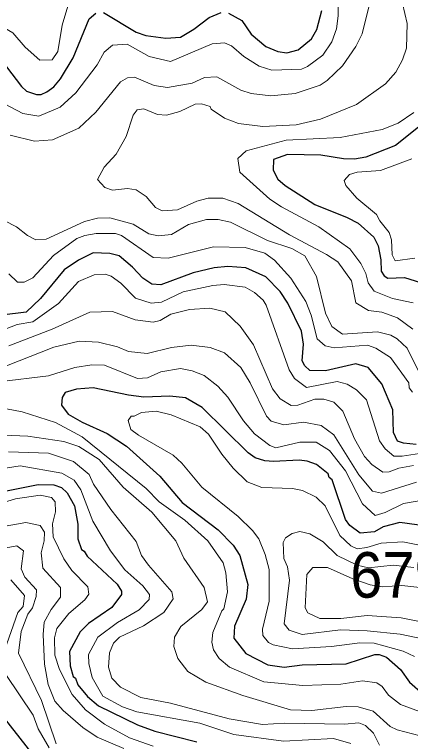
# Model space of a CAD drawing. Extents: x 673.3 to 698.5, y 6984.3 to 7012.3.
# Drawn here: x 674.667 to 675.363, y 6987.715 to 6988.991 of the extents above; entities that cross this region are included whole.
import ezdxf

# ---------------------------------------------------------------- set-up
doc = ezdxf.new("R2010")
doc.units = 0
doc.header["$LTSCALE"] = 0.032
doc.layers.add('1', color=7, linetype='Continuous', lineweight=25)
doc.layers.add('2', color=7, linetype='Continuous', lineweight=13)
doc.layers.add('21', color=7, linetype='Continuous')

msp = doc.modelspace()

# ---------------------------------------------------------------- linework, layer by layer
at = {"layer": '1'}
for points in [[(674.6348, 6988.9216), (674.6788, 6988.8646), (674.688, 6988.8569), (674.7051, 6988.8511), (674.7134, 6988.8511), (674.7236, 6988.8553), (674.7357, 6988.8645), (674.7478, 6988.8782), (674.7696, 6988.9151), (674.7981, 6988.9835), (674.8094, 6988.9936)], [(674.8231, 6988.995), (674.8804, 6988.96), (674.8972, 6988.9545), (674.9327, 6988.9497), (674.9584, 6988.9516), (674.982, 6988.9657), (675.0089, 6988.9861), (675.03, 6988.9951)], [(675.0425, 6988.9935), (675.0659, 6988.9807), (675.0824, 6988.9568), (675.1082, 6988.9351), (675.1295, 6988.9262), (675.1454, 6988.9237), (675.1649, 6988.9294), (675.1888, 6988.9485), (675.1981, 6988.9649), (675.207, 6988.9981)], [(675.3798, 6988.7958), (675.3362, 6988.7611), (675.2842, 6988.7406), (675.2643, 6988.7371), (675.2448, 6988.7378), (675.2051, 6988.7444), (675.1467, 6988.7452), (675.1216, 6988.7367), (675.121, 6988.7177), (675.1295, 6988.7021), (675.1425, 6988.6907), (675.1943, 6988.6579), (675.2513, 6988.635), (675.2708, 6988.6246), (675.2982, 6988.6002), (675.3056, 6988.5852), (675.3104, 6988.5606), (675.3113, 6988.5408), (675.3164, 6988.5325), (675.3229, 6988.5284), (675.3523, 6988.5292), (675.3804, 6988.5204)], [(675.0731, 6988.5465), (675.0413, 6988.549), (675.0178, 6988.5464), (674.9809, 6988.5376), (674.9237, 6988.5165), (674.908, 6988.5177), (674.8924, 6988.5281), (674.8742, 6988.5478), (674.8506, 6988.5674), (674.834, 6988.5717), (674.805, 6988.5725), (674.7789, 6988.5596), (674.7539, 6988.5428), (674.7125, 6988.4925), (674.6871, 6988.4687), (674.6445, 6988.4633)], [(675.3724, 6988.2363), (675.3503, 6988.2384), (675.3397, 6988.2421), (675.3329, 6988.2569), (675.3315, 6988.2969), (675.3119, 6988.3424), (675.2882, 6988.3714), (675.2666, 6988.3778), (675.2132, 6988.3657), (675.1856, 6988.366), (675.1767, 6988.3741), (675.1722, 6988.3833), (675.1744, 6988.4121), (675.1711, 6988.4354), (675.1471, 6988.4844), (675.1335, 6988.5046), (675.1084, 6988.5305), (675.0731, 6988.5465)], [(675.3907, 6988.0929), (675.3436, 6988.0992), (675.3148, 6988.0913), (675.2995, 6988.083), (675.2742, 6988.0802), (675.256, 6988.0937), (675.2481, 6988.1043), (675.225, 6988.174), (675.2195, 6988.1782), (675.2178, 6988.1846), (675.1975, 6988.2009), (675.1809, 6988.2068), (675.167, 6988.2085), (675.1216, 6988.2061), (675.1063, 6988.2076), (675.0895, 6988.2127), (675.0773, 6988.2217), (674.9963, 6988.3011), (674.9673, 6988.3181), (674.9397, 6988.3209), (674.8939, 6988.3194), (674.8669, 6988.3225), (674.805, 6988.3355), (674.7755, 6988.3331), (674.7559, 6988.3273), (674.7502, 6988.3184), (674.7494, 6988.3049), (674.7612, 6988.2894), (674.7854, 6988.2751), (674.8294, 6988.2556), (674.8633, 6988.2329), (674.9223, 6988.1806), (674.9613, 6988.1341), (675.0244, 6988.0865), (675.0508, 6988.0592), (675.0626, 6988.041), (675.0768, 6987.9903), (675.0735, 6987.9645), (675.0532, 6987.9169), (675.0523, 6987.896), (675.0732, 6987.8691), (675.1118, 6987.8494), (675.1405, 6987.8453), (675.1721, 6987.8493), (675.2496, 6987.8511), (675.2999, 6987.8673), (675.3076, 6987.8673), (675.3202, 6987.8626), (675.345, 6987.8408), (675.3607, 6987.8186), (675.3846, 6987.7977)], [(674.59, 6988.1426), (674.7083, 6988.1661), (674.7356, 6988.1654), (674.7493, 6988.1604), (674.759, 6988.1513), (674.7722, 6988.1281), (674.7778, 6988.0964), (674.7778, 6988.0707), (674.7843, 6988.0516), (674.7891, 6988.0488), (674.7943, 6988.0397), (674.847, 6987.991), (674.8546, 6987.9784), (674.8549, 6987.9728), (674.8376, 6987.9499), (674.7968, 6987.922), (674.782, 6987.9073), (674.7633, 6987.8725), (674.7648, 6987.8472), (674.7696, 6987.8284), (674.7738, 6987.8255), (674.778, 6987.8141), (674.7951, 6987.7937), (674.8142, 6987.777), (674.8826, 6987.7436), (674.9131, 6987.7326), (674.9871, 6987.7141)], [(674.7147, 6987.6717), (674.6493, 6987.7555)]]:
    msp.add_lwpolyline(points, dxfattribs=at)
at = {"layer": '2'}
for points in [[(674.6383, 6988.8399), (674.6815, 6988.8172), (674.7094, 6988.8128), (674.7467, 6988.8284), (674.7745, 6988.8535), (674.8121, 6988.903), (674.8241, 6988.9249), (674.8388, 6988.9374), (674.8644, 6988.939), (674.9034, 6988.9173), (674.9409, 6988.9088), (675.0142, 6988.9396), (675.036, 6988.9414), (675.048, 6988.9361), (675.0697, 6988.9176), (675.0965, 6988.9006), (675.1187, 6988.8934), (675.171, 6988.8955), (675.1815, 6988.8997), (675.2084, 6988.92), (675.2241, 6988.9431), (675.2323, 6988.9663), (675.2356, 6988.9891), (675.2356, 6989.0419)], [(674.7622, 6989.0117), (674.7502, 6988.9727), (674.7427, 6988.9266), (674.7328, 6988.9118), (674.7113, 6988.9112), (674.6853, 6988.9338), (674.6638, 6988.9593), (674.6307, 6988.9779), (674.5845, 6988.9913)], [(675.2908, 6989.0096), (675.2777, 6988.9574), (675.2666, 6988.9352), (675.2433, 6988.9013), (675.216, 6988.8754), (675.2038, 6988.8674), (675.1601, 6988.8527), (675.117, 6988.8486), (675.0828, 6988.8524), (675.0644, 6988.8583), (675.0222, 6988.882), (675.0008, 6988.8805), (674.979, 6988.8706), (674.9354, 6988.8633), (674.9122, 6988.8666), (674.8778, 6988.881), (674.8655, 6988.8801), (674.8528, 6988.8728), (674.8096, 6988.82), (674.7796, 6988.7915), (674.7334, 6988.7713), (674.7018, 6988.7688), (674.6588, 6988.7791)], [(675.3669, 6988.4386), (675.34, 6988.4583), (675.3123, 6988.4684), (675.2887, 6988.4715), (675.2664, 6988.4848), (675.259, 6988.5235), (675.2346, 6988.557), (675.2151, 6988.57), (675.1502, 6988.6042), (675.0599, 6988.6595), (675.0327, 6988.6686), (675.007, 6988.6687), (674.9871, 6988.6637), (674.9534, 6988.6483), (674.9261, 6988.6467), (674.9143, 6988.6521), (674.8983, 6988.6719), (674.8806, 6988.6836), (674.8654, 6988.6858), (674.8388, 6988.6826), (674.8253, 6988.6873), (674.8123, 6988.7016), (674.8241, 6988.7233), (674.8452, 6988.7458), (674.8627, 6988.7772), (674.8752, 6988.8145), (674.8825, 6988.8241), (674.8942, 6988.8256), (674.9178, 6988.8159), (674.9339, 6988.8147), (674.9574, 6988.8211), (674.9839, 6988.8338), (674.9955, 6988.8346), (675.0104, 6988.8299), (675.0122, 6988.8253), (675.036, 6988.8095), (675.0606, 6988.8001), (675.1032, 6988.7949), (675.1618, 6988.7973), (675.2044, 6988.8073), (675.2677, 6988.833), (675.3189, 6988.8693), (675.3368, 6988.89), (675.3486, 6988.9119), (675.3553, 6988.932), (675.3568, 6988.9756), (675.3485, 6989.0105)], [(675.3682, 6988.8194), (675.3409, 6988.8007), (675.3125, 6988.7896), (675.2389, 6988.7754), (675.1441, 6988.7705), (675.0735, 6988.7516), (675.0589, 6988.7384), (675.0629, 6988.7143), (675.1156, 6988.6671), (675.1356, 6988.6533), (675.2016, 6988.6185), (675.2557, 6988.58), (675.2753, 6988.554), (675.2842, 6988.5362), (675.2883, 6988.5199), (675.299, 6988.5052), (675.3311, 6988.4927), (675.3675, 6988.4851)], [(675.37, 6988.5634), (675.3359, 6988.5588), (675.3305, 6988.5694), (675.3292, 6988.5954), (675.3248, 6988.6086), (675.3084, 6988.629), (675.3028, 6988.6403), (675.268, 6988.6686), (675.2492, 6988.6908), (675.2461, 6988.6996), (675.2553, 6988.7101), (675.2689, 6988.7142), (675.3096, 6988.7175), (675.3648, 6988.7378)], [(674.6483, 6988.6295), (674.6705, 6988.6183), (674.6893, 6988.6031), (674.7041, 6988.5954), (674.7224, 6988.597), (674.7897, 6988.6277), (674.8128, 6988.6336), (674.834, 6988.6344), (674.875, 6988.6229), (674.9025, 6988.6061), (674.9191, 6988.6027), (674.9428, 6988.605), (674.9727, 6988.6223), (675.0043, 6988.631), (675.0243, 6988.6312), (675.0464, 6988.6268), (675.1114, 6988.5942), (675.1543, 6988.5801), (675.1771, 6988.5673), (675.1971, 6988.5313), (675.2133, 6988.4665), (675.2242, 6988.4431), (675.2431, 6988.4301), (675.3045, 6988.4342), (675.3278, 6988.4282), (675.3392, 6988.4216), (675.3567, 6988.4055), (675.3929, 6988.3321)], [(675.3662, 6988.3279), (675.3602, 6988.3357), (675.3599, 6988.3446), (675.3276, 6988.3889), (675.3017, 6988.4054), (675.2872, 6988.4103), (675.2283, 6988.4059), (675.2126, 6988.4094), (675.1988, 6988.4214), (675.1878, 6988.463), (675.1784, 6988.487), (675.152, 6988.5283), (675.1234, 6988.5601), (675.1064, 6988.5723), (675.0718, 6988.5822), (675.0161, 6988.5831), (674.9365, 6988.5632), (674.9105, 6988.5645), (674.8546, 6988.6029), (674.8439, 6988.6067), (674.81, 6988.6068), (674.79, 6988.6034), (674.776, 6988.5977), (674.7353, 6988.5681), (674.6988, 6988.5286), (674.6835, 6988.5213), (674.6722, 6988.5213), (674.6567, 6988.5356)], [(674.636, 6988.4333), (674.6715, 6988.4471), (674.6989, 6988.4514), (674.7442, 6988.4835), (674.7792, 6988.5226), (674.8069, 6988.5343), (674.8259, 6988.535), (674.8366, 6988.5317), (674.8538, 6988.5193), (674.8791, 6988.4933), (674.9068, 6988.4846), (674.9251, 6988.4862), (674.9633, 6988.5041), (675.0152, 6988.5156), (675.035, 6988.5171), (675.0718, 6988.5122), (675.0884, 6988.503), (675.1036, 6988.4894), (675.109, 6988.4809), (675.1494, 6988.3675), (675.1587, 6988.3522), (675.1796, 6988.3364), (675.2334, 6988.3468), (675.251, 6988.342), (675.2676, 6988.332), (675.2852, 6988.3148), (675.3083, 6988.2423), (675.318, 6988.2285), (675.3334, 6988.2157), (675.3477, 6988.2157), (675.4162, 6988.2264)], [(675.3679, 6988.1995), (675.3423, 6988.1946), (675.3249, 6988.188), (675.314, 6988.1874), (675.2946, 6988.2007), (675.2818, 6988.215), (675.2639, 6988.2462), (675.2436, 6988.2948), (675.2278, 6988.3107), (675.2103, 6988.3159), (675.1943, 6988.3159), (675.1643, 6988.3053), (675.1531, 6988.3045), (675.1334, 6988.3163), (675.12, 6988.3337), (675.0866, 6988.4114), (675.0634, 6988.4441), (675.0368, 6988.4693), (675.0099, 6988.4756), (674.9744, 6988.4732), (674.9415, 6988.465), (674.9229, 6988.4538), (674.9103, 6988.4511), (674.8786, 6988.4551), (674.8387, 6988.4699), (674.7989, 6988.4683), (674.7331, 6988.4386), (674.6569, 6988.4096)], [(674.6527, 6988.3742), (674.7357, 6988.4069), (674.7803, 6988.4177), (674.8145, 6988.4161), (674.8477, 6988.4078), (674.8673, 6988.3997), (674.8996, 6988.3958), (674.9424, 6988.4062), (674.9773, 6988.4104), (675.0108, 6988.4065), (675.036, 6988.3969), (675.0642, 6988.3716), (675.0811, 6988.3447), (675.1094, 6988.2856), (675.1178, 6988.2773), (675.1399, 6988.2704), (675.1744, 6988.2752), (675.2053, 6988.2695), (675.2277, 6988.2529), (675.2717, 6988.1831), (675.2959, 6988.1541), (675.3114, 6988.1508), (675.3731, 6988.1702)], [(675.3842, 6988.1384), (675.3504, 6988.1327), (675.3183, 6988.1168), (675.3004, 6988.1117), (675.2781, 6988.1317), (675.2481, 6988.19), (675.2203, 6988.2254), (675.1969, 6988.2402), (675.1682, 6988.2403), (675.126, 6988.2305), (675.1155, 6988.2343), (675.0884, 6988.2546), (675.0689, 6988.2775), (675.0418, 6988.319), (675.024, 6988.3386), (675.0001, 6988.3575), (674.9787, 6988.3657), (674.9582, 6988.3696), (674.9236, 6988.364), (674.9005, 6988.3534), (674.8827, 6988.3519), (674.8249, 6988.3752), (674.8025, 6988.3762), (674.7728, 6988.3715), (674.7262, 6988.3567), (674.6383, 6988.3461)], [(674.6272, 6988.3037), (674.6804, 6988.2936), (674.7389, 6988.2747), (674.7857, 6988.2494), (674.8981, 6988.159), (674.9212, 6988.1355), (674.9662, 6988.1032), (675.0065, 6988.0667), (675.0331, 6988.0283), (675.0383, 6988.0105), (675.0408, 6987.9775), (675.0343, 6987.9473), (675.0308, 6987.9441), (675.015, 6987.9062), (675.0133, 6987.8891), (675.0166, 6987.8753), (675.0266, 6987.8604), (675.0443, 6987.8449), (675.1047, 6987.8192), (675.1734, 6987.8127), (675.2403, 6987.8152), (675.278, 6987.8208), (675.3036, 6987.8177), (675.3127, 6987.8112), (675.324, 6987.7959), (675.3452, 6987.7795), (675.3785, 6987.7674)], [(675.3698, 6987.864), (675.3498, 6987.8732), (675.299, 6987.8872), (675.2733, 6987.8877), (675.2236, 6987.8812), (675.1552, 6987.877), (675.1213, 6987.8842), (675.1133, 6987.8885), (675.1028, 6987.9004), (675.1027, 6987.9117), (675.1143, 6987.9607), (675.1141, 6988.0166), (675.1074, 6988.0429), (675.0961, 6988.0703), (675.0852, 6988.0851), (675.06, 6988.1095), (674.9958, 6988.1614), (674.9608, 6988.2031), (674.9457, 6988.2175), (674.8845, 6988.2524), (674.871, 6988.2627), (674.8667, 6988.2785), (674.8716, 6988.2857), (674.8772, 6988.286), (674.89, 6988.2925), (674.9157, 6988.2948), (674.9421, 6988.288), (674.9931, 6988.2674), (675.0078, 6988.2545), (675.0308, 6988.2191), (675.0508, 6988.1944), (675.0756, 6988.1707), (675.1011, 6988.1605), (675.1552, 6988.1588), (675.1725, 6988.1556), (675.197, 6988.1435), (675.2127, 6988.1286), (675.2386, 6988.076), (675.2578, 6988.0583), (675.2686, 6988.0528), (675.2859, 6988.0551), (675.311, 6988.0627), (675.349, 6988.0651), (675.3842, 6988.0579)], [(675.3798, 6987.7244), (675.3389, 6987.735), (675.3271, 6987.7407), (675.2968, 6987.7677), (675.2705, 6987.7752), (675.2493, 6987.776), (675.189, 6987.7691), (675.1519, 6987.7703), (675.068, 6987.795), (675.0029, 6987.8187), (674.9711, 6987.8377), (674.9536, 6987.8602), (674.9465, 6987.8811), (674.948, 6987.898), (674.959, 6987.9163), (674.9961, 6987.9463), (675.0056, 6987.96), (675, 6987.9848), (674.964, 6988.0364), (674.9502, 6988.0671), (674.9081, 6988.1173), (674.8575, 6988.1614), (674.8155, 6988.2099), (674.7797, 6988.2328), (674.7535, 6988.2412), (674.6904, 6988.2509), (674.6331, 6988.2533)], [(674.6559, 6988.2231), (674.7265, 6988.2207), (674.7705, 6988.206), (674.7979, 6988.1834), (674.8054, 6988.1663), (674.8358, 6988.1217), (674.8802, 6988.0659), (674.89, 6988.0414), (674.902, 6988.0239), (674.943, 6987.9773), (674.9454, 6987.9649), (674.9294, 6987.9408), (674.8935, 6987.9174), (674.8514, 6987.8979), (674.8409, 6987.8873), (674.8334, 6987.8704), (674.8316, 6987.8448), (674.8378, 6987.8255), (674.8527, 6987.8098), (674.8888, 6987.7918), (674.9406, 6987.7816), (675.0441, 6987.754), (675.1025, 6987.7443), (675.141, 6987.7468), (675.2465, 6987.7451), (675.2715, 6987.7474), (675.2832, 6987.7426), (675.2977, 6987.7293), (675.3083, 6987.7079)], [(675.2578, 6987.7111), (675.2271, 6987.7197), (675.1392, 6987.715), (675.0524, 6987.7266), (674.9923, 6987.7467), (674.8818, 6987.7668), (674.8562, 6987.7755), (674.8219, 6987.7941), (674.8033, 6987.8267), (674.7974, 6987.8515), (674.797, 6987.8672), (674.8129, 6987.8976), (674.8478, 6987.9237), (674.8858, 6987.9457), (674.9036, 6987.9636), (674.904, 6987.9728), (674.8924, 6987.988), (674.8603, 6988.016), (674.8355, 6988.0495), (674.8044, 6988.1016), (674.7834, 6988.1567), (674.7713, 6988.1735), (674.7501, 6988.1856), (674.6766, 6988.1987), (674.6126, 6988.1885)], [(674.6317, 6988.1294), (674.6682, 6988.1409), (674.7119, 6988.1474), (674.732, 6988.1431), (674.7379, 6988.1356), (674.7387, 6988.1177), (674.7337, 6988.0966), (674.7345, 6988.0739), (674.7536, 6988.0352), (674.7673, 6988.0148), (674.7956, 6987.986), (674.7972, 6987.973), (674.7904, 6987.9631), (674.7621, 6987.9395), (674.7408, 6987.9129), (674.7372, 6987.8968), (674.7376, 6987.8664), (674.7458, 6987.8411), (674.7683, 6987.7973), (674.7912, 6987.77), (674.8246, 6987.7447), (674.8688, 6987.721), (674.9101, 6987.7061)], [(674.8589, 6987.7021), (674.8121, 6987.7223), (674.787, 6987.739), (674.7523, 6987.7689), (674.7375, 6987.7853), (674.7261, 6987.8148), (674.7192, 6987.8502), (674.7168, 6987.9027), (674.7189, 6987.924), (674.7309, 6987.9463), (674.7476, 6987.9677), (674.7473, 6987.9849), (674.7166, 6988.0189), (674.7136, 6988.0459), (674.7191, 6988.0668), (674.7192, 6988.0822), (674.7116, 6988.0937), (674.6869, 6988.0992), (674.5904, 6988.0824)], [(675.3682, 6988.0203), (675.3319, 6988.0244), (675.2885, 6988.0195), (675.2691, 6988.0241), (675.2338, 6988.0409), (675.2092, 6988.0653), (675.1856, 6988.079), (675.1681, 6988.0831), (675.1549, 6988.0798), (675.1427, 6988.0724), (675.1387, 6988.0637), (675.1402, 6988.0361), (675.1467, 6988.0212), (675.15, 6987.998), (675.1403, 6987.921), (675.1495, 6987.9103), (675.1722, 6987.9023), (675.2396, 6987.9105), (675.2866, 6987.9089), (675.3442, 6987.9032), (675.454, 6987.8803)], [(674.5861, 6988.0425), (674.6706, 6988.0584), (674.6824, 6988.0493), (674.6786, 6988.0176), (674.6846, 6988.0031), (674.7052, 6987.9811), (674.7045, 6987.9691), (674.6981, 6987.949), (674.69, 6987.9384), (674.6785, 6987.9076), (674.6738, 6987.8696), (674.7143, 6987.7866), (674.7402, 6987.7105)], [(674.6491, 6987.8743), (674.6727, 6987.9411), (674.6817, 6987.9514), (674.684, 6987.9707), (674.6602, 6987.9986)], [(674.7275, 6987.7034), (674.7083, 6987.7367), (674.6995, 6987.7609), (674.6517, 6987.832)]]:
    msp.add_lwpolyline(points, dxfattribs=at)
msp.add_lwpolyline([(675.4739, 6987.9478), (675.3842, 6987.9846), (675.3471, 6987.9886), (675.3136, 6987.9862), (675.2915, 6987.9899), (675.2612, 6988), (675.2168, 6988.0203), (675.1911, 6988.0203), (675.1802, 6988.0079), (675.1777, 6987.9491), (675.1822, 6987.9404), (675.2035, 6987.9308), (675.2402, 6987.9308), (675.2866, 6987.9356), (675.3459, 6987.9316), (675.3872, 6987.9232), (675.4492, 6987.9049), (675.4882, 6987.9076), (675.4977, 6987.9181), (675.4953, 6987.9315)], close=True, dxfattribs=at)

# ---------------------------------------------------------------- texts
at = {"layer": '21', "width": 0.95}
msp.add_text('679', height=0.08, dxfattribs=at).set_placement((675.2567, 6987.9671))

doc.saveas('drawing.dxf')
